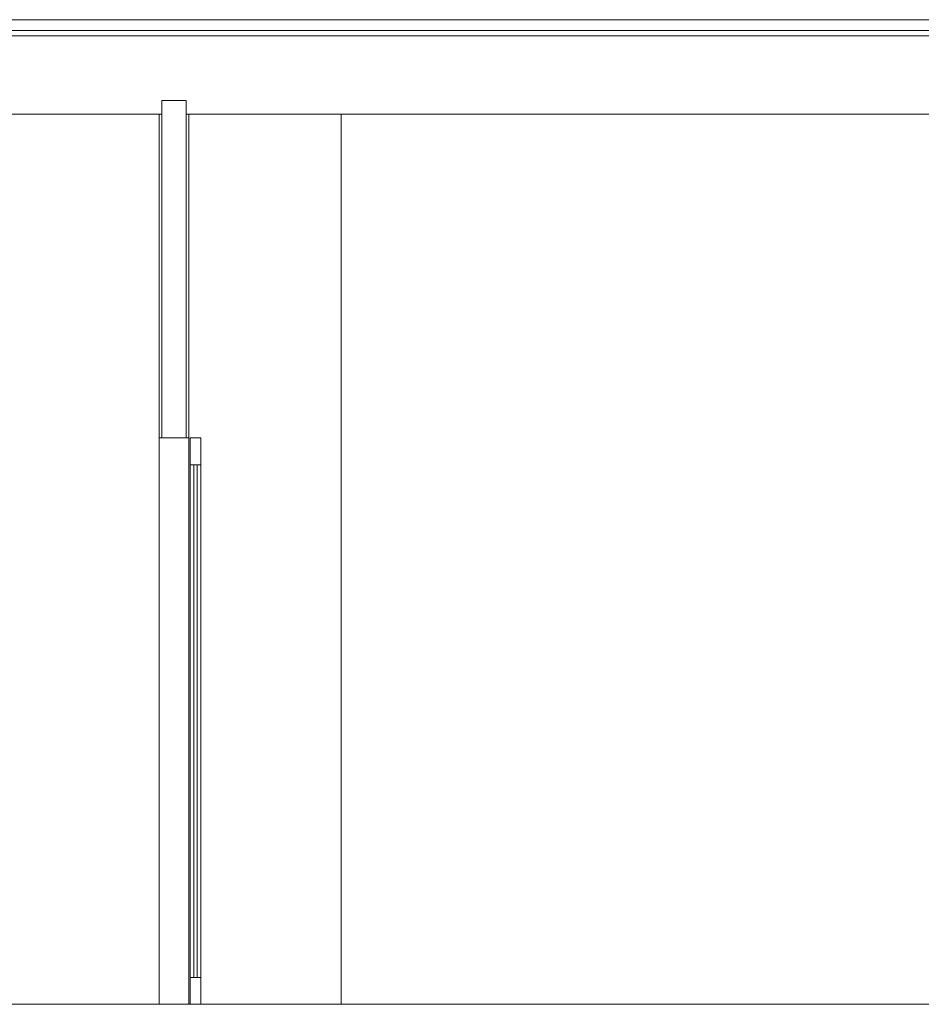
# Model space of a CAD drawing. Header units: millimetres. Extents: x -30280 to 309309, y -17460 to 4378.
# Tile 376 of 656: x 121929 to 125269, y -7786 to -4136. Entities that reach past the tile are written whole.
import ezdxf

# ---------------------------------------------------------------- set-up
doc = ezdxf.new("R2010")
doc.units = ezdxf.units.MM
doc.header["$MEASUREMENT"] = 0
doc.linetypes.add('Wipeout_Contour', pattern=[1000, 0, -1000])
for name, color, linetype, lineweight in [('P1_PLANTA PRIMERA_3_10_ESTR_Fotjats_Pluma_Nº__1', 7, 'Continuous', 5), ('P1_PLANTA PRIMERA_3_12_FAÇ_Façana_Pluma_Nº__1', 7, 'Continuous', 5), ('P1_PLANTA PRIMERA_3_12_FAÇ_Façana_Pluma_Nº__47', 7, 'Continuous', 20), ('P1_PLANTA PRIMERA_3_12_FAÇ_Façana_Pluma_Nº__7', 7, 'Continuous', 5)]:
    doc.layers.add(name, color=color, linetype=linetype, lineweight=lineweight)
doc.layers.add('P1_PLANTA PRIMERA_3_12_FAÇ_Façana', color=7, linetype='Continuous')
doc.layers.add('P1_PLANTA PRIMERA_3_12_FAÇ_Façana_Pluma_Nº__3', color=7, linetype='Continuous', lineweight=5, true_color=0xa4a4a4)
doc.layers.add('P1_PLANTA PRIMERA_3_12_FAÇ_Façana_Pluma_Nº__43', color=7, linetype='Continuous', lineweight=5, true_color=0xa4a4a6)

msp = doc.modelspace()

# ---------------------------------------------------------------- linework, layer by layer
at = {"layer": 'P1_PLANTA PRIMERA_3_10_ESTR_Fotjats_Pluma_Nº__1', "color": 7, "linetype": 'Continuous', "lineweight": 5}
for p, q in [((129327.2, -4136), (104177.9, -4136)), ((129327.2, -4176.1), (104177.9, -4176.1)), ((129327.2, -4196), (104177.9, -4196)), ((122544.9, -4436.1), (122454.9, -4436.1))]:
    msp.add_line(p, q, dxfattribs=at)

# ---------------------------------------------------------------- wipeouts: each hides what was drawn before it
at = {"color": 254, "linetype": 'Wipeout_Contour', "lineweight": 0, "ltscale": 493114.894156}
msp.add_wipeout([(123119.9, -7786.1), (123119.9, -4486.1), (123109.9, -4486.1), (123109.9, -7786.1)], dxfattribs=at).dxf.layer = 'P1_PLANTA PRIMERA_3_12_FAÇ_Façana'
at = {"color": 254, "linetype": 'Wipeout_Contour', "lineweight": 0, "ltscale": 736251.964717}
msp.add_wipeout([(122444.9, -5686.1), (122444.9, -7786.1), (122454.9, -7786.1), (122544.9, -7786.1), (122554.9, -7786.1), (122554.9, -5686.1)], dxfattribs=at).dxf.layer = 'P1_PLANTA PRIMERA_3_12_FAÇ_Façana'

# ---------------------------------------------------------------- next in the draw order: wipeouts: each hides what was drawn before it
at = {"color": 254, "linetype": 'Wipeout_Contour', "lineweight": 0, "ltscale": 963842.354733}
msp.add_wipeout([(122444.9, -4486.1), (117276.7, -4486.1), (117276.7, -7786.1), (119839.3, -7786.1), (119839.3, -5686.1), (121639.3, -5686.1), (121639.3, -7786.1), (122444.9, -7786.1)], dxfattribs=at).dxf.layer = 'P1_PLANTA PRIMERA_3_12_FAÇ_Façana'
at = {"color": 254, "linetype": 'Wipeout_Contour', "lineweight": 0, "ltscale": 491073.994056}
msp.add_wipeout([(122599.9, -7686.1), (122599.9, -5786.1), (122559.9, -5786.1), (122559.9, -7686.1)], dxfattribs=at).dxf.layer = 'P1_PLANTA PRIMERA_3_12_FAÇ_Façana'

# ---------------------------------------------------------------- next in the draw order: linework, layer by layer
at = {"layer": 'P1_PLANTA PRIMERA_3_10_ESTR_Fotjats_Pluma_Nº__1', "color": 7, "linetype": 'Continuous', "lineweight": 5}
for p, q in [((122444.9, -4486.1), (117276.7, -4486.1)), ((122454.9, -4486.1), (122444.9, -4486.1))]:
    msp.add_line(p, q, dxfattribs=at)
at = {"layer": 'P1_PLANTA PRIMERA_3_12_FAÇ_Façana_Pluma_Nº__47', "color": 7, "linetype": 'Continuous', "lineweight": 20}
msp.add_line((122444.9, -7786.1), (122444.9, -5686.1), dxfattribs=at)
at = {"layer": 'P1_PLANTA PRIMERA_3_12_FAÇ_Façana_Pluma_Nº__7', "color": 7, "linetype": 'Continuous', "lineweight": 5}
msp.add_line((122444.9, -4486.1), (122444.9, -5686.1), dxfattribs=at)
at = {"layer": 'P1_PLANTA PRIMERA_3_12_FAÇ_Façana_Pluma_Nº__7', "color": 7, "linetype": 'Continuous', "lineweight": 5, "flags": 128}
msp.add_lwpolyline([(122454.9, -4436.1), (122454.9, -4486.1), (122454.9, -5686.1)], dxfattribs=at)

# ---------------------------------------------------------------- next in the draw order: wipeouts: each hides what was drawn before it
at = {"color": 254, "linetype": 'Wipeout_Contour', "lineweight": 0, "ltscale": 983065.500833}
msp.add_wipeout([(122554.9, -4486.1), (122554.9, -7786.1), (122559.9, -7786.1), (122559.9, -5686.1), (122599.9, -5686.1), (122599.9, -7786.1), (123109.9, -7786.1), (123109.9, -4486.1)], dxfattribs=at).dxf.layer = 'P1_PLANTA PRIMERA_3_12_FAÇ_Façana'

# ---------------------------------------------------------------- next in the draw order: linework, layer by layer
at = {"layer": 'P1_PLANTA PRIMERA_3_10_ESTR_Fotjats_Pluma_Nº__1', "color": 7, "linetype": 'Continuous', "lineweight": 5}
msp.add_line((122554.9, -4486.1), (122544.9, -4486.1), dxfattribs=at)
at = {"layer": 'P1_PLANTA PRIMERA_3_12_FAÇ_Façana_Pluma_Nº__1', "color": 7, "linetype": 'Continuous', "lineweight": 5}
for p, q in [((122559.9, -5686.1), (122559.9, -5786.1)), ((122599.9, -5686.1), (122559.9, -5686.1)), ((122599.9, -5686.1), (122599.9, -5786.1)), ((122599.9, -5786.1), (122559.9, -5786.1)), ((122559.9, -7686.1), (122559.9, -7786.1)), ((122599.9, -7686.1), (122559.9, -7686.1)), ((122599.9, -7686.1), (122599.9, -7786.1))]:
    msp.add_line(p, q, dxfattribs=at)
at = {"layer": 'P1_PLANTA PRIMERA_3_12_FAÇ_Façana_Pluma_Nº__3', "color": 253, "linetype": 'Continuous', "lineweight": 5, "true_color": 0xa4a4a4}
for p, q in [((122559.9, -7686.1), (122559.9, -5786.1)), ((122599.9, -7686.1), (122599.9, -5786.1)), ((122559.8, -6736), (122559.8, -6701.1)), ((122600, -6736), (122600, -6701.1)), ((122559.8, -6736), (122559.8, -6771.1)), ((122600, -6736), (122600, -6771.1))]:
    msp.add_line(p, q, dxfattribs=at)
at = {"layer": 'P1_PLANTA PRIMERA_3_12_FAÇ_Façana_Pluma_Nº__43', "color": 253, "linetype": 'Continuous', "lineweight": 5, "true_color": 0xa4a4a6}
for p, q in [((122573.9, -5786.1), (122573.9, -7686.1)), ((122585.9, -7686.1), (122585.9, -5786.1))]:
    msp.add_line(p, q, dxfattribs=at)
at = {"layer": 'P1_PLANTA PRIMERA_3_12_FAÇ_Façana_Pluma_Nº__47', "color": 7, "linetype": 'Continuous', "lineweight": 20}
msp.add_line((122554.9, -5686.1), (122554.9, -7786.1), dxfattribs=at)
at = {"layer": 'P1_PLANTA PRIMERA_3_12_FAÇ_Façana_Pluma_Nº__7', "color": 7, "linetype": 'Continuous', "lineweight": 5}
msp.add_line((122554.9, -4486.1), (122554.9, -5686.1), dxfattribs=at)
at = {"layer": 'P1_PLANTA PRIMERA_3_12_FAÇ_Façana_Pluma_Nº__7', "color": 7, "linetype": 'Continuous', "lineweight": 5, "flags": 128}
for points in [[(122544.9, -4436.1), (122544.9, -4486.1), (122544.9, -5686.1)], [(122554.9, -5686.1), (122544.9, -5686.1), (122454.9, -5686.1), (122444.9, -5686.1)]]:
    msp.add_lwpolyline(points, dxfattribs=at)

# ---------------------------------------------------------------- next in the draw order: wipeouts: each hides what was drawn before it
at = {"color": 254, "linetype": 'Wipeout_Contour', "lineweight": 0, "ltscale": 498316.684908}
msp.add_wipeout([(123119.9, -4486.1), (123119.9, -7786.1), (125714.2, -7786.1), (125714.2, -4486.1)], dxfattribs=at).dxf.layer = 'P1_PLANTA PRIMERA_3_12_FAÇ_Façana'

# ---------------------------------------------------------------- next in the draw order: linework, layer by layer
at = {"layer": 'P1_PLANTA PRIMERA_3_10_ESTR_Fotjats_Pluma_Nº__1', "color": 7, "linetype": 'Continuous', "lineweight": 5}
msp.add_line((129327.2, -4486.1), (122554.9, -4486.1), dxfattribs=at)
at = {"layer": 'P1_PLANTA PRIMERA_3_10_ESTR_Fotjats_Pluma_Nº__1', "color": 7, "linetype": 'Continuous', "lineweight": 5, "flags": 128}
msp.add_lwpolyline([(129327.2, -7786.1), (122599.9, -7786.1), (122559.9, -7786.1), (117161.7, -7786.1), (117121.7, -7786.1), (110632.7, -7786.1), (110592.7, -7786.1), (110477.1, -7786.1)], dxfattribs=at)
at = {"layer": 'P1_PLANTA PRIMERA_3_12_FAÇ_Façana_Pluma_Nº__47', "color": 7, "linetype": 'Continuous', "lineweight": 20}
msp.add_line((123119.9, -4486.1), (123119.9, -7786.1), dxfattribs=at)

doc.saveas('drawing.dxf')
